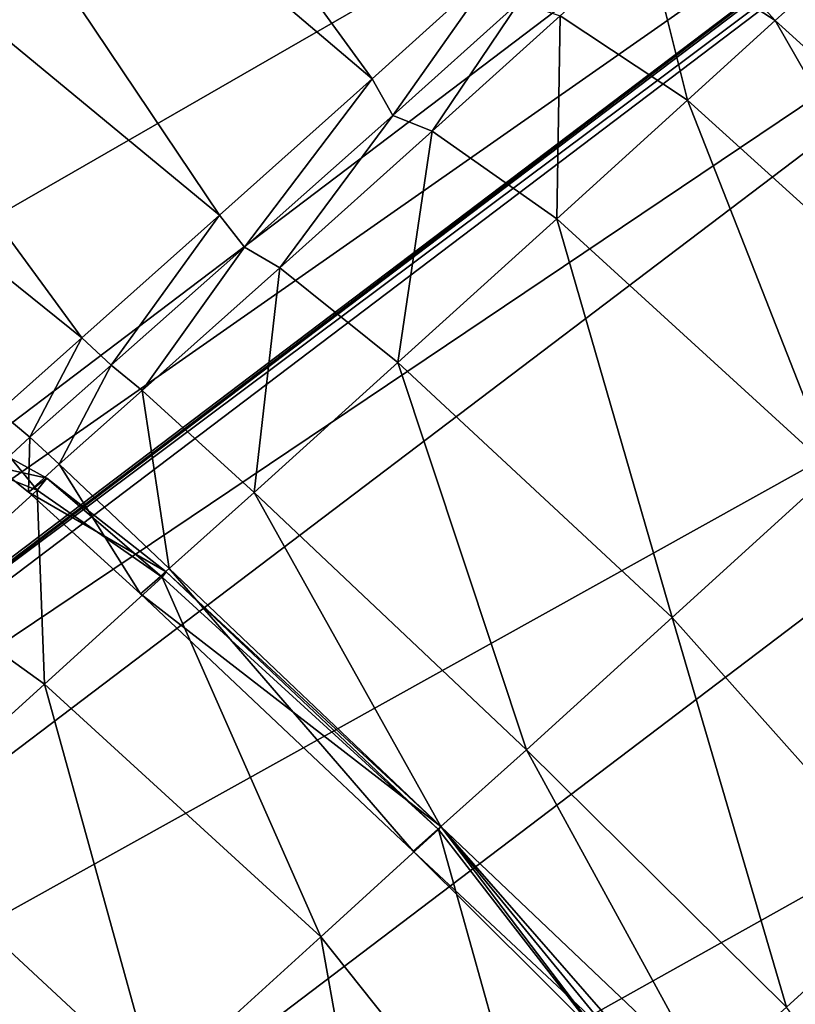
# Model space of a CAD drawing. Header units: millimetres. Extents: x 2387 to 13955, y -4964 to 364.
# Tile 660 of 1056: x 7040.6 to 7044.2, y -2850.79 to -2846.22. Entities that reach past the tile are written whole.
import ezdxf

# ---------------------------------------------------------------- set-up
doc = ezdxf.new("R2010")
doc.units = ezdxf.units.MM
doc.header["$MEASUREMENT"] = 0
doc.layers.add('Predefinito', color=7, linetype='Continuous', true_color=0x000000)

msp = doc.modelspace()

# ---------------------------------------------------------------- linework, layer by layer
at = {"layer": 'Predefinito'}
for points in [[(7042.639, -2840.9288, 775.5929), (7039.8277, -2839.0634, 775.6453), (7029.9256, -2846.7102, 730.4431)], [(7029.9256, -2846.7102, 730.4431), (7032.7412, -2848.4357, 730.4061), (7042.639, -2840.9288, 775.5929)], [(7042.8339, -2840.9865, 775.5579), (7042.639, -2840.9288, 775.5929), (7032.7412, -2848.4357, 730.4061)], [(7032.7412, -2848.4357, 730.4061), (7032.9388, -2848.4897, 730.3814), (7042.8339, -2840.9865, 775.5579)], [(7042.9206, -2841.1701, 775.5928), (7042.8339, -2840.9865, 775.5579), (7032.9388, -2848.4897, 730.3814)], [(7032.9388, -2848.4897, 730.3814), (7033.0224, -2848.6766, 730.4061), (7042.9206, -2841.1701, 775.5928)], [(7043.3554, -2841.7407, 775.6453), (7042.9206, -2841.1701, 775.5928), (7033.0224, -2848.6766, 730.4061)], [(7033.0224, -2848.6766, 730.4061), (7033.4528, -2849.2524, 730.4432), (7043.3554, -2841.7407, 775.6453)], [(7044.595, -2842.9594, 775.6628), (7043.3554, -2841.7407, 775.6453), (7033.4528, -2849.2524, 730.4432)], [(7033.4528, -2849.2524, 730.4432), (7034.691, -2850.4728, 730.4554), (7044.595, -2842.9594, 775.6628)], [(7046.0458, -2843.9326, 775.5343), (7044.595, -2842.9594, 775.6628), (7034.691, -2850.4728, 730.4554)], [(7047.5628, -2843.4104, 774.8911), (7047.1142, -2843.7668, 775.1484), (7037.2608, -2851.2357, 730.0906)], [(7037.2608, -2851.2357, 730.0906), (7037.7345, -2850.8569, 729.9082), (7047.5628, -2843.4104, 774.8911)], [(7047.1538, -2843.8116, 775.1484), (7047.5628, -2843.4104, 774.8911), (7037.7345, -2850.8569, 729.9082)], [(7042.2371, -2846.4925, 18.7735), (7039.5979, -2844.2521, 18.7092), (7040.2051, -2843.7017, 21.7293)], [(7040.2051, -2843.7017, 21.7293), (7042.8312, -2845.957, 21.7666), (7042.2371, -2846.4925, 18.7735)], [(7047.1142, -2843.7668, 775.1484), (7046.0458, -2843.9326, 775.5343), (7036.1544, -2851.4349, 730.3643)], [(7036.1544, -2851.4349, 730.3643), (7037.2608, -2851.2357, 730.0906), (7047.1142, -2843.7668, 775.1484)], [(7037.7345, -2850.8569, 729.9082), (7037.3003, -2851.2805, 730.0906), (7047.1538, -2843.8116, 775.1484)], [(7046.8577, -2844.8516, 775.5343), (7047.1538, -2843.8116, 775.1484), (7037.3003, -2851.2805, 730.0906)], [(7034.691, -2850.4728, 730.4554), (7036.1544, -2851.4349, 730.3643), (7046.0458, -2843.9326, 775.5343)], [(7041.5292, -2847.1262, 17.0724), (7038.8603, -2844.9197, 16.9759), (7039.5979, -2844.2521, 18.7092)], [(7039.5979, -2844.2521, 18.7092), (7042.2371, -2846.4925, 18.7735), (7041.5292, -2847.1262, 17.0724)], [(7047.6449, -2846.4114, 775.6629), (7046.8577, -2844.8516, 775.5343), (7036.9664, -2852.354, 730.3643)], [(7037.3003, -2851.2805, 730.0906), (7036.9664, -2852.354, 730.3643), (7046.8577, -2844.8516, 775.5343)], [(7040.8911, -2847.6954, 16.3445), (7038.1966, -2845.5242, 16.2381), (7038.8603, -2844.9197, 16.9759)], [(7038.8603, -2844.9197, 16.9759), (7041.5292, -2847.1262, 17.0724), (7040.8911, -2847.6954, 16.3445)], [(7038.1966, -2845.5242, 16.2381), (7040.8911, -2847.6954, 16.3445), (7040.5063, -2848.0371, 16.2713)], [(7044.107, -2846.2226, 25.2969), (7043.5127, -2845.8353, 25.3142), (7043.6468, -2845.7139, 28.6788)], [(7043.6468, -2845.7139, 28.6788), (7044.2423, -2846.0996, 28.6724), (7044.107, -2846.2226, 25.2969)], [(7043.7007, -2846.5917, 21.7293), (7043.1101, -2846.2002, 21.7666), (7043.5127, -2845.8353, 25.3142)], [(7043.5127, -2845.8353, 25.3142), (7044.107, -2846.2226, 25.2969), (7043.7007, -2846.5917, 21.7293)], [(7042.3341, -2846.6632, 18.8163), (7042.2371, -2846.4925, 18.7735), (7042.8312, -2845.957, 21.7666)], [(7042.8312, -2845.957, 21.7666), (7042.9193, -2846.1376, 21.7914), (7042.3341, -2846.6632, 18.8163)], [(7045.3954, -2847.3883, 25.2911), (7044.107, -2846.2226, 25.2969), (7044.2423, -2846.0996, 28.6724)], [(7042.5164, -2846.7359, 18.7735), (7042.3341, -2846.6632, 18.8163), (7042.9193, -2846.1376, 21.7914)], [(7042.9193, -2846.1376, 21.7914), (7043.1101, -2846.2002, 21.7666), (7042.5164, -2846.7359, 18.7735)], [(7043.0938, -2847.1425, 18.7092), (7042.5164, -2846.7359, 18.7735), (7043.1101, -2846.2002, 21.7666)], [(7043.1101, -2846.2002, 21.7666), (7043.7007, -2846.5917, 21.7293), (7043.0938, -2847.1425, 18.7092)], [(7044.988, -2847.7588, 21.7169), (7043.7007, -2846.5917, 21.7293), (7044.107, -2846.2226, 25.2969)], [(7044.107, -2846.2226, 25.2969), (7045.3954, -2847.3883, 25.2911), (7044.988, -2847.7588, 21.7169)], [(7036.9664, -2852.354, 730.3643), (7037.7409, -2853.925, 730.4555), (7047.6449, -2846.4114, 775.6629)], [(7048.7015, -2847.7918, 775.6453), (7047.6449, -2846.4114, 775.6629), (7037.7409, -2853.925, 730.4555)], [(7041.6462, -2847.2745, 17.1367), (7041.5292, -2847.1262, 17.0724), (7042.2371, -2846.4925, 18.7735)], [(7042.2371, -2846.4925, 18.7735), (7042.3341, -2846.6632, 18.8163), (7041.6462, -2847.2745, 17.1367)], [(7044.3766, -2848.3146, 18.6878), (7043.0938, -2847.1425, 18.7092), (7043.7007, -2846.5917, 21.7293)], [(7043.7007, -2846.5917, 21.7293), (7044.988, -2847.7588, 21.7169), (7044.3766, -2848.3146, 18.6878)], [(7041.8088, -2847.3699, 17.0724), (7041.6462, -2847.2745, 17.1367), (7042.3341, -2846.6632, 18.8163)], [(7042.3341, -2846.6632, 18.8163), (7042.5164, -2846.7359, 18.7735), (7041.8088, -2847.3699, 17.0724)], [(7042.3566, -2847.8104, 16.9759), (7041.8088, -2847.3699, 17.0724), (7042.5164, -2846.7359, 18.7735)], [(7042.5164, -2846.7359, 18.7735), (7043.0938, -2847.1425, 18.7092), (7042.3566, -2847.8104, 16.9759)], [(7041.0272, -2847.822, 16.4153), (7040.8911, -2847.6954, 16.3445), (7041.5292, -2847.1262, 17.0724)], [(7041.5292, -2847.1262, 17.0724), (7041.6462, -2847.2745, 17.1367), (7041.0272, -2847.822, 16.4153)], [(7043.6294, -2848.9939, 16.9438), (7042.3566, -2847.8104, 16.9759), (7043.0938, -2847.1425, 18.7092)], [(7043.0938, -2847.1425, 18.7092), (7044.3766, -2848.3146, 18.6878), (7043.6294, -2848.9939, 16.9438)], [(7041.1708, -2847.9392, 16.3446), (7041.0272, -2847.822, 16.4153), (7041.6462, -2847.2745, 17.1367)], [(7041.6462, -2847.2745, 17.1367), (7041.8088, -2847.3699, 17.0724), (7041.1708, -2847.9392, 16.3446)], [(7041.6903, -2848.4124, 16.2385), (7041.1708, -2847.9392, 16.3446), (7041.8088, -2847.3699, 17.0724)], [(7041.8088, -2847.3699, 17.0724), (7042.3566, -2847.8104, 16.9759), (7041.6903, -2848.4124, 16.2385)], [(7040.6489, -2848.1564, 16.3151), (7040.5063, -2848.0371, 16.2713), (7040.8911, -2847.6954, 16.3445)], [(7040.8911, -2847.6954, 16.3445), (7041.0272, -2847.822, 16.4153), (7040.6489, -2848.1564, 16.3151)], [(7037.7409, -2853.925, 730.4555), (7038.7995, -2855.3042, 730.4429), (7048.7015, -2847.7918, 775.6453)], [(7049.2139, -2848.2938, 775.5922), (7048.7015, -2847.7918, 775.6453), (7038.7995, -2855.3042, 730.4429)], [(7040.7862, -2848.281, 16.2714), (7040.6489, -2848.1564, 16.3151), (7041.0272, -2847.822, 16.4153)], [(7041.0272, -2847.822, 16.4153), (7041.1708, -2847.9392, 16.3446), (7040.7862, -2848.281, 16.2714)], [(7042.9537, -2849.6067, 16.2032), (7041.6903, -2848.4124, 16.2385), (7042.3566, -2847.8104, 16.9759)], [(7042.3566, -2847.8104, 16.9759), (7043.6294, -2848.9939, 16.9438), (7042.9537, -2849.6067, 16.2032)], [(7041.2961, -2848.7652, 16.2059), (7040.7862, -2848.281, 16.2714), (7041.1708, -2847.9392, 16.3446)], [(7041.1708, -2847.9392, 16.3446), (7041.6903, -2848.4124, 16.2385), (7041.2961, -2848.7652, 16.2059)], [(7040.5063, -2848.0371, 16.2713), (7040.6489, -2848.1564, 16.3151), (7040.4985, -2848.2949, 16.3873)], [(7040.6429, -2848.4115, 16.3765), (7040.4985, -2848.2949, 16.3873), (7040.6489, -2848.1564, 16.3151)], [(7040.6489, -2848.1564, 16.3151), (7040.7862, -2848.281, 16.2714), (7040.6429, -2848.4115, 16.3765)], [(7040.729, -2848.3467, 16.1835), (7040.5631, -2848.2549, 16.1832), (7040.4985, -2848.2949, 16.3873)], [(7040.6834, -2848.4015, 15.6709), (7040.4998, -2848.33, 15.6802), (7040.5631, -2848.2549, 16.1832)], [(7040.5631, -2848.2549, 16.1832), (7040.729, -2848.3467, 16.1835), (7040.6834, -2848.4015, 15.6709)], [(7038.7995, -2855.3042, 730.4429), (7039.3176, -2855.8023, 730.4053), (7049.2139, -2848.2938, 775.5922)], [(7049.3851, -2848.4023, 775.5568), (7049.2139, -2848.2938, 775.5922), (7039.3176, -2855.8023, 730.4053)], [(7040.4985, -2848.2949, 16.3873), (7040.6429, -2848.4115, 16.3765), (7040.729, -2848.3467, 16.1835)], [(7041.1634, -2848.8834, 16.3604), (7040.6429, -2848.4115, 16.3765), (7040.7862, -2848.281, 16.2714)], [(7040.7862, -2848.281, 16.2714), (7041.2961, -2848.7652, 16.2059), (7041.1634, -2848.8834, 16.3604)], [(7040.4998, -2848.33, 15.6802), (7040.6834, -2848.4015, 15.6709), (7040.1451, -2848.8906, 14.8174)], [(7041.2818, -2848.7816, 16.1839), (7040.729, -2848.3467, 16.1835), (7040.6429, -2848.4115, 16.3765)], [(7041.2629, -2848.8059, 15.657), (7040.6834, -2848.4015, 15.6709), (7040.729, -2848.3467, 16.1835)], [(7040.729, -2848.3467, 16.1835), (7041.2818, -2848.7816, 16.1839), (7041.2629, -2848.8059, 15.657)], [(7044.7563, -2850.2581, 17.1776), (7043.6294, -2848.9939, 16.9438), (7044.3766, -2848.3146, 18.6878)], [(7039.3176, -2855.8023, 730.4053), (7039.4927, -2855.9081, 730.3801), (7049.3851, -2848.4023, 775.5568)], [(7049.4183, -2848.6024, 775.5922), (7049.3851, -2848.4023, 775.5568), (7039.4927, -2855.9081, 730.3801)], [(7040.7182, -2849.3022, 14.7599), (7040.1451, -2848.8906, 14.8174), (7040.6834, -2848.4015, 15.6709)], [(7040.6429, -2848.4115, 16.3765), (7041.1634, -2848.8834, 16.3604), (7041.2818, -2848.7816, 16.1839)], [(7040.6834, -2848.4015, 15.6709), (7041.2629, -2848.8059, 15.657), (7040.7182, -2849.3022, 14.7599)], [(7042.5563, -2849.9629, 16.1844), (7041.2961, -2848.7652, 16.2059), (7041.6903, -2848.4124, 16.2385)], [(7041.6903, -2848.4124, 16.2385), (7042.9537, -2849.6067, 16.2032), (7042.5563, -2849.9629, 16.1844)], [(7039.4927, -2855.9081, 730.3801), (7039.5218, -2856.1106, 730.4053), (7049.4183, -2848.6024, 775.5922)], [(7050.8115, -2851.6403, 775.6451), (7049.4183, -2848.6024, 775.5922), (7039.5218, -2856.1106, 730.4053)], [(7041.9994, -2850.4759, 14.7408), (7040.7182, -2849.3022, 14.7599), (7041.2629, -2848.8059, 15.657)], [(7042.4272, -2850.0769, 16.3554), (7041.1634, -2848.8834, 16.3604), (7041.2961, -2848.7652, 16.2059)], [(7042.5563, -2849.9629, 16.1844), (7041.2818, -2848.7816, 16.1839), (7041.1634, -2848.8834, 16.3604)], [(7042.5462, -2849.9772, 15.6524), (7041.2629, -2848.8059, 15.657), (7041.2818, -2848.7816, 16.1839)], [(7041.2629, -2848.8059, 15.657), (7042.5462, -2849.9772, 15.6524), (7041.9994, -2850.4759, 14.7408)], [(7041.2818, -2848.7816, 16.1839), (7042.5563, -2849.9629, 16.1844), (7042.5462, -2849.9772, 15.6524)], [(7041.2961, -2848.7652, 16.2059), (7042.5563, -2849.9629, 16.1844), (7042.4272, -2850.0769, 16.3554)], [(7040.1451, -2848.8906, 14.8174), (7040.7182, -2849.3022, 14.7599), (7039.9609, -2849.9888, 13.9075)], [(7041.1634, -2848.8834, 16.3604), (7042.4272, -2850.0769, 16.3554), (7042.5563, -2849.9629, 16.1844)], [(7044.1592, -2850.8013, 16.4603), (7042.9537, -2849.6067, 16.2032), (7043.6294, -2848.9939, 16.9438)], [(7043.6294, -2848.9939, 16.9438), (7044.7563, -2850.2581, 17.1776), (7044.1592, -2850.8013, 16.4603)], [(7041.2345, -2851.1712, 13.8731), (7039.9609, -2849.9888, 13.9075), (7040.7182, -2849.3022, 14.7599)], [(7040.7182, -2849.3022, 14.7599), (7041.9994, -2850.4759, 14.7408), (7041.2345, -2851.1712, 13.8731)], [(7043.7881, -2851.1341, 16.3436), (7042.5563, -2849.9629, 16.1844), (7042.9537, -2849.6067, 16.2032)], [(7042.9537, -2849.6067, 16.2032), (7044.1592, -2850.8013, 16.4603), (7043.7881, -2851.1341, 16.3436)], [(7039.9609, -2849.9888, 13.9075), (7041.2345, -2851.1712, 13.8731), (7040.5698, -2851.7751, 13.4732)], [(7043.0559, -2851.802, 14.8806), (7041.9994, -2850.4759, 14.7408), (7042.5462, -2849.9772, 15.6524)], [(7043.6295, -2851.2741, 16.3956), (7042.4272, -2850.0769, 16.3554), (7042.5563, -2849.9629, 16.1844)], [(7043.6692, -2851.2391, 16.1845), (7042.5563, -2849.9629, 16.1844), (7042.4272, -2850.0769, 16.3554)], [(7043.5854, -2851.3185, 15.6871), (7042.5462, -2849.9772, 15.6524), (7042.5563, -2849.9629, 16.1844)], [(7042.5462, -2849.9772, 15.6524), (7043.5854, -2851.3185, 15.6871), (7043.0559, -2851.802, 14.8806)], [(7042.5563, -2849.9629, 16.1844), (7043.7881, -2851.1341, 16.3436), (7043.6295, -2851.2741, 16.3956)], [(7042.5563, -2849.9629, 16.1844), (7043.6692, -2851.2391, 16.1845), (7043.5854, -2851.3185, 15.6871)], [(7042.4272, -2850.0769, 16.3554), (7043.6295, -2851.2741, 16.3956), (7043.6692, -2851.2391, 16.1845)], [(7044.5046, -2851.2759, 17.2315), (7044.1592, -2850.8013, 16.4603), (7044.7563, -2850.2581, 17.1776)], [(7042.3523, -2852.4433, 14.1229), (7041.2345, -2851.1712, 13.8731), (7041.9994, -2850.4759, 14.7408)], [(7041.9994, -2850.4759, 14.7408), (7043.0559, -2851.802, 14.8806), (7042.3523, -2852.4433, 14.1229)]]:
    msp.add_3dface(points, dxfattribs=at)

doc.saveas('drawing.dxf')
